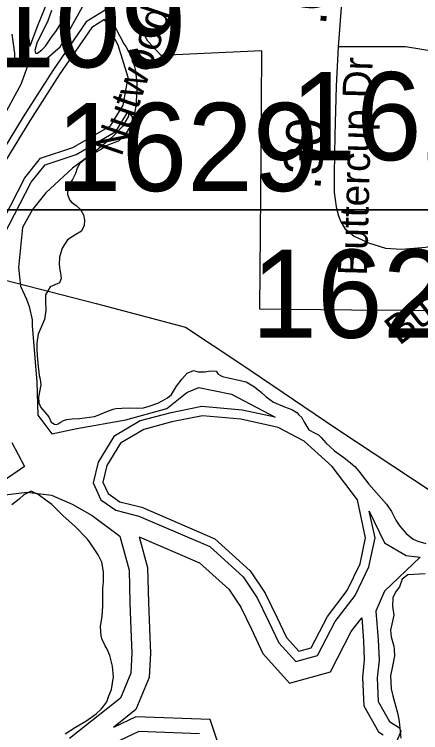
# Model space of a CAD drawing. Extents: x 1662474 to 1856135, y 779280 to 917889.
# Drawn here: x 1721698 to 1723024, y 824881 to 827227 of the extents above; entities that cross this region are included whole.
import ezdxf

# ---------------------------------------------------------------- set-up
doc = ezdxf.new("R2010")
doc.units = 0
for name, color, linetype in [('Cogo Default Point CELL', 7, 'Continuous'), ('Exist Boundary Political City Limit New', 7, 'Continuous'), ('Exist Hydrographic Island Shore', 7, 'Continuous'), ('Exist Hydrographic Lake Shore', 7, 'Continuous'), ('Exist Road Secondary Mileage Tenths English Label', 7, 'Continuous'), ('Exist Road Secondary Type 51 Attributed', 7, 'Continuous'), ('Exist Road Secondary Type 51 Label', 7, 'Continuous'), ('Exist Utilities Electrical Transmission Line', 7, 'Continuous'), ('Map Preparation Boundary City Limit Buffer Line', 7, 'Continuous'), ('Map Preparation Inset Cut Line', 7, 'Continuous'), ('Old_Level_44', 7, 'Continuous')]:
    doc.layers.add(name, color=color, linetype=linetype)

msp = doc.modelspace()

# ---------------------------------------------------------------- linework, layer by layer
at = {"layer": 'Exist Boundary Political City Limit New'}
msp.add_lwpolyline([(1723292.8, 826259.1), (1723173.2, 826258.4), (1722798.2, 826261), (1722499, 826263.6), (1722503, 826763.4), (1722505.2, 827107.6), (1722177.5, 827092.4), (1722134, 827139.5), (1722064.4, 827259.6)], dxfattribs=at)
at = {"layer": 'Exist Hydrographic Island Shore'}
for points in [[(1721549, 826191.3), (1721561.9, 826278), (1721638.9, 826512.5), (1721732, 826692.4), (1721783.4, 826756.7), (1721889.4, 826792), (1722011.4, 826862.7), (1722053.1, 826930.1), (1722069.1, 827020.1), (1722037, 827126.1), (1721992.1, 827209.6), (1721950.4, 827183.9), (1721844.4, 827029.7), (1721748.1, 826878.7), (1721642.1, 826705.3), (1721565.1, 826554.3), (1721510.5, 826441.9), (1721478.4, 826339.1), (1721462.4, 826265.2), (1721478.4, 826207.4), (1721504.1, 826175.3), (1721529.8, 826172)], [(1722113.7, 825616.7), (1722352, 825514.1), (1722467.9, 825409.4), (1722516.9, 825335.8), (1722554.8, 825257.8), (1722586, 825190.9), (1722626.1, 825146.4), (1722666.2, 825157.5), (1722719.6, 825260), (1722784.2, 825344.7), (1722826.5, 825431.7), (1722844.4, 825516.4), (1722817.6, 825641.2), (1722735.2, 825750.4), (1722643.9, 825832.9), (1722559.2, 825877.5), (1722436.7, 825904.2), (1722311.9, 825915.3), (1722211.7, 825895.3), (1722120.4, 825870.8), (1722044.6, 825826.2), (1722000.1, 825752.6), (1721986.7, 825699.1), (1722004.5, 825661.2), (1722042.4, 825634.5)]]:
    msp.add_lwpolyline(points, close=True, dxfattribs=at)
at = {"layer": 'Exist Hydrographic Lake Shore'}
for points in [[(1721819, 827239.1), (1721806.9, 827205.5), (1721771.8, 827132.2), (1721764.9, 827108.9), (1721768.4, 827098.7), (1721774.1, 827099.7), (1721788.2, 827111), (1721800.1, 827122.8), (1721817.6, 827149.1), (1721835.2, 827174), (1721871.8, 827232)], [(1722002.5, 827250.4), (1722007.8, 827222), (1722020.2, 827195), (1722030.2, 827177.9), (1722055.5, 827130.7), (1722061.8, 827121.5), (1722072, 827103.6), (1722076.8, 827094.2), (1722083.2, 827078.4), (1722088.8, 827059.6), (1722093, 827042.5), (1722097.8, 827001.3), (1722098, 826981.1), (1722097.2, 826960.4), (1722094, 826926.8), (1722088.5, 826892.1)], [(1721693.2, 827059.3), (1721699.9, 827086.9), (1721700.1, 827098.7), (1721691.1, 827161.6)], [(1722088.5, 826892.1), (1722085.1, 826882.1), (1722076, 826860.9), (1722059.4, 826833.3), (1722037.6, 826812.8), (1722014.5, 826803.4), (1721997.5, 826797.1), (1721982, 826786.9), (1721948.1, 826767.2), (1721937.6, 826761.4), (1721911.6, 826739.4), (1721903.5, 826723.9), (1721897.5, 826706.6), (1721888, 826687.6), (1721876.2, 826669), (1721872.2, 826658.2), (1721871.2, 826639.9), (1721878.2, 826621.2), (1721884.4, 826613.4), (1721899.6, 826602.6), (1721914.2, 826589.2), (1721924.2, 826571.4), (1721926.6, 826554.8), (1721925.8, 826537.5), (1721917.6, 826518.6), (1721898.5, 826507.3), (1721871, 826490), (1721853.9, 826463.2), (1721845.5, 826433.3), (1721844.1, 826411.2), (1721846.5, 826391.6), (1721848.4, 826381.1), (1721850.8, 826363.5), (1721845.5, 826349.3), (1721814.5, 826336.2), (1721799.2, 826310.8), (1721799.2, 826290.8), (1721800.6, 826260.1), (1721796.6, 826229.6), (1721776, 826181.6), (1721771, 826152.2), (1721771, 826130.7), (1721773.4, 826098.7), (1721779.1, 826046.7), (1721782, 826035.2), (1721784.4, 826016.2), (1721776.5, 825976.6), (1721777.8, 825957.5), (1721784.6, 825942.2), (1721810.4, 825912.6), (1721818.5, 825895.2), (1721829, 825887.7), (1721836, 825887.4), (1721841.5, 825889.2), (1721850.8, 825896.1), (1721858.4, 825900), (1721869.6, 825902.9), (1721886.5, 825905.2), (1721911.1, 825907.1), (1721959.6, 825913.6), (1721971.2, 825917.6), (1721999.5, 825929.7), (1722020.5, 825937.2), (1722029.5, 825939.1), (1722049.1, 825940.9), (1722073.4, 825941.8), (1722099, 825940.7), (1722119, 825941.8), (1722137.9, 825946.7), (1722165.8, 825957.2), (1722182.8, 825965.9), (1722197.5, 825974.2), (1722211.1, 825985.3), (1722227.6, 826011.8), (1722246, 826035.9), (1722262, 826055.1), (1722283, 826063.2), (1722297.8, 826059.3), (1722320, 826059.1), (1722338.4, 826062.4), (1722356.5, 826060.9), (1722362.8, 826051.2), (1722376.8, 826044.1), (1722454.1, 826026.8), (1722482, 826010), (1722504.8, 825991.3), (1722519.8, 825977.4), (1722543.4, 825959.6), (1722579.9, 825944.4), (1722603.8, 825935.7), (1722619.5, 825926), (1722626.9, 825918.9)], [(1722626.9, 825918.9), (1722636.2, 825909.4), (1722642.6, 825896.9), (1722659.4, 825869.8), (1722677.2, 825859.6), (1722690.1, 825853.2), (1722698.8, 825844.6), (1722714, 825827.1), (1722742.4, 825801.3), (1722772.8, 825779.5), (1722795.4, 825761.9), (1722809.5, 825749.6), (1722822.1, 825734.6), (1722855.2, 825692.6), (1722912.4, 825626.8), (1722928.4, 825603.1), (1722943.1, 825574.6), (1722956.2, 825555.4), (1722976.5, 825530.7), (1722999, 825512.9), (1723014.5, 825506.1), (1723041, 825498.2)], [(1721863.6, 824877.2), (1721897.2, 824897.9), (1721931.4, 824918.4), (1721964.9, 824941.5), (1721981.5, 824957.2), (1721990.6, 824968.2), (1721999.5, 824980.9), (1722006.9, 825000.8), (1722015.6, 825021), (1722021.1, 825062.5), (1722018.2, 825097.4), (1722010, 825132.1), (1722000.9, 825153.6), (1721994.4, 825164.3), (1721984.6, 825184.5), (1721981.5, 825196.1), (1721979.6, 825227.6), (1721984.1, 825260.6), (1721987, 825294.2), (1721987, 825351.4), (1721988.5, 825373), (1721989.4, 825406.3), (1721983.2, 825437.8), (1721977.5, 825450.9), (1721972, 825461.4), (1721943.6, 825503.7), (1721935.5, 825513.9), (1721895.1, 825555.1), (1721857.9, 825588.4), (1721837.6, 825608.4), (1721820.9, 825626), (1721805.1, 825636.8), (1721776.2, 825658.8), (1721753.1, 825669.1), (1721729.5, 825656.9), (1721714.2, 825643.1), (1721690.4, 825624.7)], [(1723038.9, 825399.5), (1723020, 825398.7), (1722982, 825395.6), (1722963.9, 825382.2), (1722954.9, 825356.4), (1722944.4, 825342.5), (1722932.6, 825322.3), (1722932.4, 825293.7), (1722936, 825263.8), (1722925.5, 825215.8), (1722927.6, 825193.7), (1722936, 825162.5), (1722937.6, 825152.2), (1722938.4, 825131.5), (1722931.9, 825097.9), (1722926, 825065.9), (1722927.9, 825023.6), (1722932.6, 825000.6), (1722943.1, 824965.1), (1722949.1, 824940.7), (1722953.6, 824917.1), (1722959.6, 824862.2)]]:
    msp.add_lwpolyline(points, dxfattribs=at)
at = {"layer": 'Exist Road Secondary Type 51 Attributed'}
for points in [[(1722783.6, 827511.4), (1722774.6, 827393.3), (1722765.3, 827263.4), (1722755, 827120.6)], [(1722755, 827120.6), (1722747.9, 826991.7), (1722743.5, 826832.3), (1722741.4, 826706.1), (1722741.4, 826645.6), (1722748.3, 826598), (1722755.7, 826568.9), (1722763.6, 826548.6), (1722776.8, 826527.8), (1722807.3, 826502.4), (1722853.9, 826480.2), (1722908.9, 826462.6), (1722961.3, 826459.4), (1723040.4, 826465.9), (1723113.8, 826481.1), (1723198.6, 826509.8), (1723311.8, 826568.4), (1723355.9, 826599.9), (1723427.6, 826669.6), (1723505.9, 826756.5), (1723603.4, 826868.8)], [(1723603.4, 826868.8), (1723505.5, 826934.1), (1723380.1, 827005.1), (1723280.4, 827054.1), (1723172, 827085), (1723067.6, 827105.3), (1722974.3, 827121.1), (1722823.7, 827121.1), (1722755, 827120.6)]]:
    msp.add_lwpolyline(points, dxfattribs=at)
at = {"layer": 'Exist Utilities Electrical Transmission Line'}
msp.add_lwpolyline([(1718828.7, 827097.1), (1719840.8, 826834.4), (1720986.7, 826534.3), (1721964.8, 826282.1), (1722256.2, 826204.9), (1722437.2, 826085), (1722747.1, 825875.5), (1723625.7, 825294.2), (1724446.8, 824759.4), (1725234.1, 824246.8), (1725828.4, 823852.5), (1726522, 823387), (1727158.1, 822972.2), (1727730.7, 822596), (1728221.6, 822272.6), (1728806, 821886.3), (1729295, 821559), (1729725.3, 821278.5)], dxfattribs=at)
at = {"layer": 'Map Preparation Boundary City Limit Buffer Line'}
msp.add_lwpolyline([(1723292.8, 826259.1), (1723173.2, 826258.4), (1722798.2, 826261), (1722499, 826263.6), (1722503, 826763.4), (1722505.2, 827107.6), (1722177.5, 827092.4), (1722134, 827139.5), (1722064.4, 827259.6)], dxfattribs=at)
at = {"layer": 'Map Preparation Inset Cut Line'}
for points in [[(1731035.7, 826588.1), (1668486.3, 826588.1), (1668486.3, 870408.9), (1731035.7, 870408.9)], [(1731035.7, 782767.4), (1668486.3, 782767.4), (1668486.3, 826588.1), (1731035.7, 826588.1)]]:
    msp.add_lwpolyline(points, close=True, dxfattribs=at)
at = {"layer": 'Old_Level_44'}
for points in [[(1721430.3, 827768.8), (1721531.8, 827764.7), (1721582.2, 827794.5), (1721610.5, 827845.5), (1721654.7, 827881.7), (1721719.1, 827885.7), (1721793.3, 827850.4), (1721851, 827785.9), (1721881.8, 827707.1), (1721878.1, 827635.8), (1721837.3, 827580.2), (1721737.6, 827513.2), (1721685.6, 827484.6), (1721672.3, 827457.8), (1721672.3, 827409.8), (1721700.4, 827305.7), (1721736.3, 827206.8), (1721748.7, 827122.6)], [(1721754.4, 827083.1), (1721781.3, 827063), (1721847.4, 827120.3), (1721956.9, 827316.3), (1721979.7, 827407.2), (1722026.8, 827511.1), (1722103.8, 827674.7), (1722137.9, 827746.3), (1722142.3, 827812.9), (1722128.8, 827822)], [(1722009.4, 827749.8), (1721982.4, 827693.8), (1721943.9, 827565.5), (1721913.7, 827505.1), (1721850.7, 827481), (1721790.2, 827424.6), (1721798.2, 827352.4), (1721810.2, 827313.4), (1721804.8, 827267), (1721773.7, 827189.4), (1721748.7, 827122.6)], [(1722003.6, 827246.2), (1721932.7, 827202.5), (1721823.4, 827043.6), (1721726.8, 826892.1), (1721620.2, 826717.6), (1721542.6, 826565.5), (1721487.1, 826451.2), (1721454.1, 826345.5), (1721436.5, 826264.5), (1721455.6, 826195.7), (1721490.8, 826151.6), (1721538.9, 826145.6), (1721572.7, 826179.4), (1721586.4, 826272.2), (1721662.2, 826502.8), (1721753.2, 826678.7), (1721798.4, 826735.2), (1721899.7, 826769), (1722029.4, 826844.1), (1722069.8, 826909.3)], [(1721750.9, 827084.4), (1721719, 826997.6), (1721653.4, 826875.2)], [(1722069.8, 826909.3), (1722070.3, 826894.6), (1722050.9, 826860.7), (1722014.8, 826823.1), (1721965.9, 826781.9), (1721887.5, 826724.2), (1721800.3, 826643.5), (1721757.7, 826589), (1721724.9, 826530.7), (1721711.2, 826399.5), (1721718.5, 826339.3), (1721737.3, 826296.5), (1721745.9, 826272.1), (1721755.9, 826229.3), (1721755.9, 826210.9), (1721771, 826025.2), (1721774.5, 825917.9), (1721820.1, 825857.1), (1721901.8, 825873.5), (1722061.8, 825902.3), (1722196.1, 825939.3), (1722261.4, 825991.5), (1722299.9, 826008.4), (1722407.1, 825985.8), (1722548.9, 825910.5)], [(1722548.9, 825910.5), (1722441.3, 825934), (1722310.3, 825945.7), (1722204.8, 825924.6), (1722108.6, 825898.8), (1722022.8, 825848.3), (1721972, 825764.3), (1721954.9, 825696), (1721980.7, 825641.2), (1722029.6, 825606.7), (1722104, 825588.1), (1722335.6, 825488.5), (1722444.9, 825389.6), (1722490.7, 825320.8), (1722527.6, 825244.9), (1722560.6, 825174.1), (1722616.1, 825112.4), (1722686.8, 825132), (1722745.1, 825243.8), (1722810, 825328.9), (1722855.2, 825421.8), (1722875.1, 825516.4), (1722856.3, 825604.3)], [(1721689.5, 825827.8), (1721731.6, 825750.1), (1721658.2, 825699.3)], [(1721658.5, 825655.9), (1721739.9, 825665.7), (1721819, 825655.8), (1721886.8, 825626.7), (1721951.9, 825589.5), (1722041.9, 825522.7), (1722072.4, 825411), (1722075.4, 825304.1), (1722078.4, 825218.7), (1722081.4, 825140.7), (1722078.1, 825074.7), (1722044.3, 824993.5)], [(1722856.3, 825604.3), (1722906.4, 825500.4), (1722976.1, 825459.4), (1723022.7, 825454)], [(1722105.4, 825520.1), (1722132.7, 825420), (1722136, 825306), (1722138.9, 825220.9), (1722142, 825140.3), (1722138, 825061.2), (1722094.1, 824955.7)], [(1722105.4, 825520.1), (1722301.7, 825435.7), (1722397.7, 825348.8), (1722436.9, 825290), (1722471.7, 825218.3), (1722508.4, 825139.6), (1722595.8, 825042.5), (1722729.3, 825079.6), (1722797.5, 825210.5), (1722831.7, 825255.2)], [(1723022.7, 825454), (1722906.4, 825342.3), (1722878.1, 825277.6), (1722885, 825183.8), (1722888.1, 825117), (1722881.7, 825059.7), (1722885.4, 824982.2), (1722922.1, 824916.9), (1722954.5, 824896.3), (1722958.8, 824884.6), (1722924.3, 824802.4)], [(1722831.7, 825255.2), (1722837.2, 825180.9), (1722840, 825118.5), (1722833.6, 825061.2), (1722838, 824968.6), (1722886.2, 824882.9), (1722901.9, 824873)], [(1722044.3, 824993.5), (1721877.8, 824861.6)], [(1722094.1, 824955.7), (1722021.1, 824897.8)], [(1722382.8, 824785.2), (1722336.7, 824923.3), (1722094.8, 824932.7), (1722021.1, 824897.8)], [(1722301.7, 824876.7), (1722104.7, 824884.3), (1721978.4, 824824.6)]]:
    msp.add_lwpolyline(points, dxfattribs=at)

# ---------------------------------------------------------------- texts
at = {"layer": 'Cogo Default Point CELL'}
for s, p in [('4109', (1721402.4, 827053.7)), ('1628', (1722599, 826750.2)), ('1629', (1721833.8, 826649.6)), ('1629', (1722471.4, 826170.2))]:
    msp.add_text(s, height=288, dxfattribs=at).set_placement(p)
at = {"layer": 'Exist Road Secondary Mileage Tenths English Label'}
for s, rotation, p in [('.07', 85.9044, (1722715, 827189.8)), ('.30', 85.8377, (1722696.5, 826651.8))]:
    msp.add_text(s, height=125, rotation=rotation, dxfattribs=at).set_placement(p)
at = {"layer": 'Exist Road Secondary Type 51 Label'}
for s, rotation, p in [('Nutwood Cir', 71.1239, (1722047.5, 826759.2)), ('Buttercup Dr', 88.4543, (1722848.3, 826372.3)), ('Buttercup Dr', 37.8214, (1722954.4, 826143.2))]:
    msp.add_text(s, height=95, rotation=rotation, dxfattribs=at).set_placement(p)

doc.saveas('drawing.dxf')
